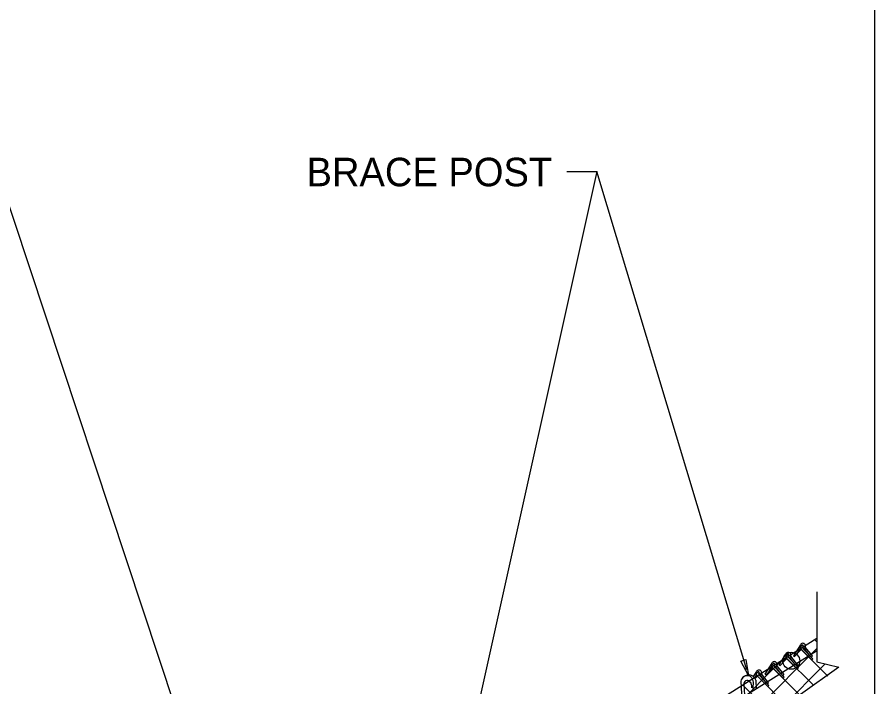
# Model space of a CAD drawing. Extents: x 0 to 1270, y 0 to 830.
# Drawn here: x 1122.5 to 1270, y 514.3 to 629.4 of the extents above; entities that cross this region are included whole.
import ezdxf

# ---------------------------------------------------------------- set-up
doc = ezdxf.new("R2010")
doc.units = 0
for name, color, linetype in [('CT_Border_Perimeter_Shape', 7, 'Continuous'), ('CT_Dimensions', 7, 'Continuous'), ('CT_Title_Block_Text', 7, 'Continuous'), ('sb_Chainlink Fence', 7, 'Continuous'), ('sb_Existing Structural Steel', 7, 'Continuous')]:
    doc.layers.add(name, color=color, linetype=linetype)

# ---------------------------------------------------------------- blocks, each defined once
blk = doc.blocks.new('BDR_CTDOT_Standards')
at = {"layer": 'CT_Border_Perimeter_Shape'}
blk.add_lwpolyline([(0, 0), (1270, 0), (1270, 830), (0, 830)], close=True, dxfattribs=at)

msp = doc.modelspace()

# ---------------------------------------------------------------- linework, layer by layer
at = {"layer": 'CT_Dimensions'}
for p, q in [((1171.56, 444.81), (1111.78, 625.18)), ((1222.17, 602.91), (1195.59, 483.41)), ((1217.03, 602.91), (1222.17, 602.91)), ((1248.01, 517.19), (1222.17, 602.91))]:
    msp.add_line(p, q, dxfattribs=at)
msp.add_lwpolyline([(1247.82, 518.97), (1248.25, 516.22), (1246.95, 518.68)], close=True, dxfattribs=at)
at = {"layer": 'sb_Chainlink Fence'}
for p, q in [((1260, 530.65), (1260, 518.57)), ((1259.69, 522.37), (1259.99, 522.07)), ((1226.6, 487.42), (1259.99, 520.81)), ((1257.19, 521.51), (1255.99, 519.65)), ((1257.05, 520.78), (1256.66, 520)), ((1257.21, 521.18), (1257.43, 521.44)), ((1257.41, 521.42), (1257.21, 521.18)), ((1257.21, 520.83), (1261.89, 516.13)), ((1257.31, 520.76), (1259.14, 518.95)), ((1257.68, 521.28), (1257.6, 521.1)), ((1257.6, 521.11), (1257.68, 521.28)), ((1257.7, 520.83), (1259.33, 519.13)), ((1257.77, 520.79), (1258.02, 521.08)), ((1257.78, 520.79), (1258.02, 521.08)), ((1258.74, 519.76), (1257.88, 520.91)), ((1258.02, 521.08), (1258.03, 521.12)), ((1258.03, 521.12), (1258.05, 521.15)), ((1259.26, 519.6), (1258.04, 521.1)), ((1254.7, 519.95), (1253.5, 518.09)), ((1254.57, 519.22), (1254.17, 518.44)), ((1254.73, 519.62), (1254.95, 519.88)), ((1254.93, 519.86), (1254.73, 519.62)), ((1254.76, 519.23), (1259.49, 514.51)), ((1255.19, 519.72), (1255.11, 519.54)), ((1255.11, 519.55), (1255.19, 519.72)), ((1255.22, 519.27), (1256.85, 517.58)), ((1255.29, 519.23), (1255.53, 519.52)), ((1255.29, 519.23), (1255.53, 519.52)), ((1256.26, 518.2), (1255.4, 519.35)), ((1255.53, 519.52), (1255.55, 519.56)), ((1255.55, 519.56), (1255.57, 519.59)), ((1256.78, 518.04), (1255.56, 519.54)), ((1255.99, 519.65), (1256.21, 519.5)), ((1256.21, 519.5), (1257.28, 520.68)), ((1256.21, 519.5), (1257.28, 520.68)), ((1257.38, 520.68), (1258.78, 519.28)), ((1259.26, 519.6), (1259.07, 519.42)), ((1226.46, 483.26), (1261.42, 518.21)), ((1226.55, 491.4), (1253.86, 518.71)), ((1252.27, 518.36), (1251.07, 516.5)), ((1252.3, 518.03), (1252.52, 518.29)), ((1252.5, 518.27), (1252.3, 518.03)), ((1252.76, 518.13), (1252.68, 517.95)), ((1252.68, 517.96), (1252.76, 518.12)), ((1252.86, 517.64), (1253.1, 517.93)), ((1252.86, 517.64), (1253.1, 517.93)), ((1253.83, 516.61), (1252.97, 517.75)), ((1253.1, 517.93), (1253.12, 517.96)), ((1253.12, 517.96), (1253.13, 518)), ((1254.35, 516.45), (1253.13, 517.95)), ((1253.5, 518.09), (1253.73, 517.94)), ((1253.73, 517.94), (1254.79, 519.12)), ((1253.73, 517.94), (1254.8, 519.12)), ((1254.82, 519.2), (1256.65, 517.39)), ((1256.78, 518.04), (1256.58, 517.86)), ((1259.33, 519.13), (1259.14, 518.95)), ((1260, 518.57), (1263.83, 517.7)), ((1249.64, 516.93), (1249.07, 516.05)), ((1249.66, 516.59), (1249.88, 516.86)), ((1249.86, 516.84), (1249.66, 516.59)), ((1250.13, 516.7), (1250.05, 516.52)), ((1250.05, 516.53), (1250.13, 516.69)), ((1250.22, 516.2), (1250.47, 516.5)), ((1250.23, 516.21), (1250.47, 516.5)), ((1251.19, 515.18), (1250.33, 516.32)), ((1250.47, 516.5), (1250.49, 516.53)), ((1250.49, 516.53), (1250.5, 516.57)), ((1251.71, 515.01), (1250.49, 516.52)), ((1251.07, 516.5), (1251.3, 516.35)), ((1251.3, 516.35), (1252.36, 517.53)), ((1251.3, 516.35), (1252.37, 517.53)), ((1252.14, 517.63), (1251.74, 516.85)), ((1252.29, 517.68), (1260, 509.97)), ((1252.39, 517.61), (1254.22, 515.8)), ((1252.79, 517.68), (1254.42, 515.98)), ((1254.35, 516.45), (1254.15, 516.27)), ((1256.85, 517.58), (1256.65, 517.39)), ((1263.83, 517.7), (1257.22, 513)), ((1249.51, 516.2), (1249.32, 515.84)), ((1249.4, 515.74), (1249.74, 516.1)), ((1249.41, 515.74), (1249.73, 516.09)), ((1249.74, 516.19), (1260, 505.93)), ((1249.76, 516.18), (1251.59, 514.37)), ((1250.16, 516.25), (1251.78, 514.55)), ((1251.71, 515.01), (1251.52, 514.83)), ((1254.42, 515.98), (1254.22, 515.8)), ((1247.32, 514.61), (1260.01, 501.9)), ((1251.78, 514.55), (1251.59, 514.37))]:
    msp.add_line(p, q, dxfattribs=at)
for centre, radius, start, end in [((1257.18, 520.76), 0.128, 319.5652, 170.6133), ((1257.35, 521.04), 0.195, 134.2109, 232.7781), ((1257.34, 521.04), 0.192, 140.7454, 233.549), ((1257.61, 521.31), 0.468, 331.3168, 154.2235), ((1257.53, 521.32), 0.152, 343.0585, 140.6805), ((1257.53, 521.32), 0.152, 341.2781, 129.7611), ((1257.79, 521.02), 0.209, 157.027, 245.7015), ((1254.7, 519.2), 0.128, 319.5652, 170.6133), ((1254.87, 519.48), 0.195, 134.2109, 232.7781), ((1254.86, 519.48), 0.192, 140.7454, 233.549), ((1255.12, 519.75), 0.468, 331.3168, 154.2235), ((1255.05, 519.76), 0.152, 343.0585, 140.6805), ((1255.05, 519.76), 0.152, 341.2781, 129.7611), ((1255.31, 519.46), 0.209, 157.027, 245.7015), ((1252.43, 517.89), 0.195, 134.2109, 232.7781), ((1252.43, 517.88), 0.192, 140.7454, 233.549), ((1252.69, 518.16), 0.468, 331.3168, 154.2235), ((1252.62, 518.17), 0.152, 343.0585, 140.6805), ((1252.62, 518.17), 0.152, 341.2781, 129.7611), ((1252.88, 517.87), 0.209, 157.027, 245.7015), ((1249.63, 516.18), 0.128, 319.5652, 170.6133), ((1249.8, 516.45), 0.192, 140.7454, 233.549), ((1249.8, 516.45), 0.195, 134.2109, 232.7781), ((1250.06, 516.72), 0.468, 331.3168, 154.2235), ((1249.98, 516.74), 0.152, 343.0585, 140.6805), ((1249.98, 516.74), 0.152, 341.2781, 129.7611), ((1250.24, 516.44), 0.209, 157.027, 245.7015), ((1252.27, 517.61), 0.128, 319.5652, 170.6133)]:
    msp.add_arc(centre, radius, start, end, dxfattribs=at)
at = {"layer": 'sb_Existing Structural Steel'}
for p, q in [((1260.04, 522.59), (1226.6, 501.62)), ((1259.97, 520.45), (1226.58, 499.52)), ((1246.96, 515.26), (1247.07, 513.09)), ((1247.48, 514.85), (1247.57, 512.81)), ((1248.51, 516.14), (1248.63, 516.05)), ((1248.6, 515.08), (1248.71, 514.7)), ((1248.63, 516.05), (1248.68, 516)), ((1248.68, 516), (1248.76, 515.91)), ((1248.76, 515.91), (1248.91, 515.67)), ((1249.05, 515.33), (1248.91, 515.67)), ((1249.12, 515.07), (1249.05, 515.33)), ((1249.09, 514.41), (1249.14, 514.82)), ((1249.14, 514.82), (1249.12, 515.07)), ((1249.54, 515.44), (1249.58, 513.88)), ((1248.71, 514.7), (1248.76, 514.49)), ((1248.76, 514.49), (1248.81, 514.11)), ((1249.07, 514), (1249.09, 514.41))]:
    msp.add_line(p, q, dxfattribs=at)
msp.add_circle((1255.63, 518.77), 1.46, dxfattribs=at)
for centre, radius, start, end in [((1248.27, 514.99), 1.35, 19.3694, 147.4702), ((1248.09, 515.07), 1.14, 68.1654, 170.6901), ((1248.07, 514.83), 0.587, 20.3872, 178.5474)]:
    msp.add_arc(centre, radius, start, end, dxfattribs=at)

# ---------------------------------------------------------------- block references
at = {"layer": 'CT_Title_Block_Text'}
msp.add_blockref('BDR_CTDOT_Standards', (0, 0), dxfattribs=at)

# ---------------------------------------------------------------- texts
at = {"layer": 'CT_Dimensions'}
msp.add_text('BRACE POST', height=4.901, dxfattribs=at).set_placement((1172.26, 600.36))

doc.saveas('drawing.dxf')
